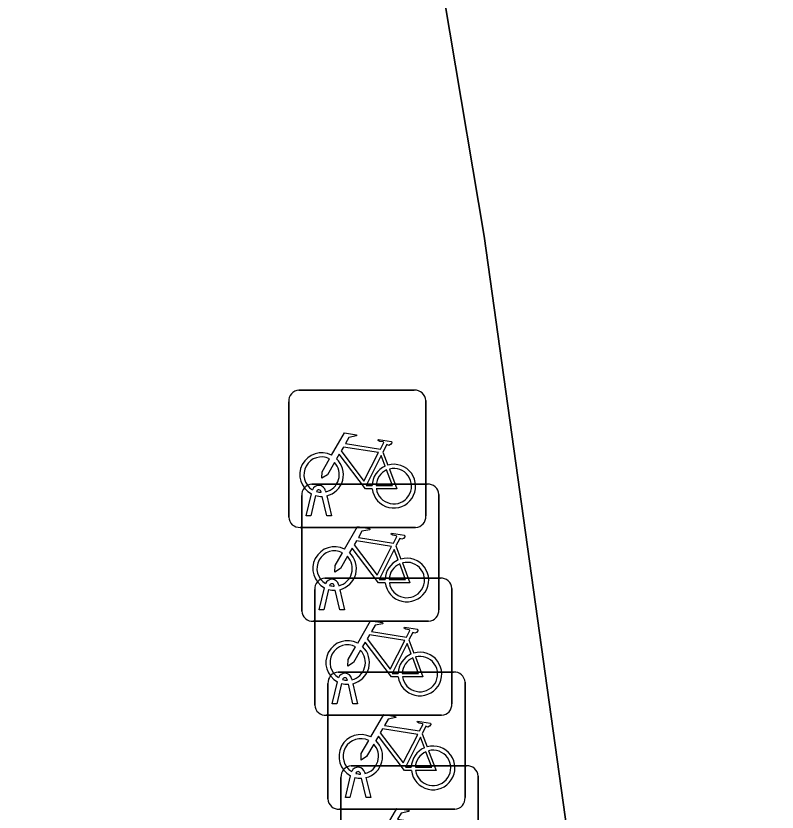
# Model space of a CAD drawing. Extents: x 160554 to 161248, y 385329 to 386506.
# Drawn here: x 161049.27 to 161054.82, y 386439.23 to 386445.03 of the extents above; entities that cross this region are included whole.
import ezdxf

# ---------------------------------------------------------------- set-up
doc = ezdxf.new("R2010")
doc.units = 0
for name, color, linetype in [('IMGEO_Fietsenrek', 7, 'Continuous'), ('IMGEO_Rijbaan_regionaal_gesloten', 7, 'Continuous'), ('IMGEO_Voetpad_open', 7, 'Continuous')]:
    doc.layers.add(name, color=color, linetype=linetype)

msp = doc.modelspace()

# ---------------------------------------------------------------- linework, layer by layer
at = {"layer": 'IMGEO_Fietsenrek'}
for p, q in [((161051.3339, 386442.2985), (161052.1748, 386442.2985)), ((161052.1748, 386442.2985), (161051.3339, 386442.2985)), ((161051.2595, 386441.3739), (161051.2595, 386442.2148)), ((161051.2595, 386442.2148), (161051.2595, 386441.3739)), ((161052.2585, 386442.2241), (161052.2585, 386441.3832)), ((161052.2585, 386441.3832), (161052.2585, 386442.2241)), ((161051.9462, 386441.8482), (161051.9825, 386441.753)), ((161051.4289, 386441.6145), (161052.2698, 386441.6145)), ((161052.2698, 386441.6145), (161051.4289, 386441.6145)), ((161051.3865, 386441.3833), (161051.4248, 386441.5433)), ((161051.4969, 386441.5549), (161051.4959, 386441.5592)), ((161051.5276, 386441.5664), (161051.5294, 386441.5585)), ((161052.3535, 386441.5401), (161052.3535, 386440.6992)), ((161052.3535, 386440.6992), (161052.3535, 386441.5401)), ((161051.3545, 386440.6899), (161051.3545, 386441.5308)), ((161051.3545, 386441.5308), (161051.3545, 386440.6899)), ((161051.4552, 386441.5311), (161051.4199, 386441.3833)), ((161051.538, 386441.3833), (161051.5041, 386441.525)), ((161051.5364, 386441.5293), (161051.5714, 386441.3833)), ((161051.4199, 386441.3833), (161051.3865, 386441.3833)), ((161051.5714, 386441.3833), (161051.538, 386441.3833)), ((161052.1841, 386441.2995), (161051.3432, 386441.2995)), ((161051.3432, 386441.2995), (161052.1841, 386441.2995)), ((161052.0412, 386441.1642), (161052.0775, 386441.069)), ((161051.5239, 386440.9295), (161052.3648, 386440.9295)), ((161052.3648, 386440.9295), (161051.5239, 386440.9295)), ((161051.4495, 386440.0049), (161051.4495, 386440.8458)), ((161051.4495, 386440.8458), (161051.4495, 386440.0049)), ((161051.4815, 386440.6993), (161051.5198, 386440.8593)), ((161051.5502, 386440.8471), (161051.5149, 386440.6993)), ((161051.5919, 386440.8709), (161051.5909, 386440.8752)), ((161051.633, 386440.6993), (161051.5991, 386440.841)), ((161051.6226, 386440.8824), (161051.6244, 386440.8745)), ((161051.6314, 386440.8453), (161051.6664, 386440.6993)), ((161052.4485, 386440.8551), (161052.4485, 386440.0142)), ((161052.4485, 386440.0142), (161052.4485, 386440.8551)), ((161051.5149, 386440.6993), (161051.4815, 386440.6993)), ((161051.6664, 386440.6993), (161051.633, 386440.6993)), ((161052.2791, 386440.6155), (161051.4382, 386440.6155)), ((161051.4382, 386440.6155), (161052.2791, 386440.6155)), ((161052.1362, 386440.4792), (161052.1725, 386440.384)), ((161051.6199, 386440.2455), (161052.4608, 386440.2455)), ((161052.4608, 386440.2455), (161051.6199, 386440.2455)), ((161051.5455, 386439.3209), (161051.5455, 386440.1618)), ((161051.5455, 386440.1618), (161051.5455, 386439.3209)), ((161051.5765, 386440.0143), (161051.6148, 386440.1743)), ((161051.6452, 386440.1621), (161051.6099, 386440.0143)), ((161051.6869, 386440.1859), (161051.6859, 386440.1902)), ((161051.728, 386440.0143), (161051.6941, 386440.156)), ((161051.7176, 386440.1974), (161051.7194, 386440.1895)), ((161051.7264, 386440.1603), (161051.7614, 386440.0143)), ((161052.5445, 386440.1711), (161052.5445, 386439.3302)), ((161052.5445, 386439.3302), (161052.5445, 386440.1711)), ((161051.6099, 386440.0143), (161051.5765, 386440.0143)), ((161051.7614, 386440.0143), (161051.728, 386440.0143)), ((161052.3741, 386439.9305), (161051.5332, 386439.9305)), ((161051.5332, 386439.9305), (161052.3741, 386439.9305)), ((161052.2322, 386439.7952), (161052.2685, 386439.7)), ((161051.7149, 386439.5615), (161052.5558, 386439.5615)), ((161052.5558, 386439.5615), (161051.7149, 386439.5615)), ((161051.7829, 386439.5019), (161051.7819, 386439.5062)), ((161051.8136, 386439.5134), (161051.8154, 386439.5055)), ((161051.6405, 386438.6369), (161051.6405, 386439.4778)), ((161051.6405, 386439.4778), (161051.6405, 386438.6369)), ((161051.6725, 386439.3303), (161051.7108, 386439.4903)), ((161051.7412, 386439.4781), (161051.7059, 386439.3303)), ((161051.824, 386439.3303), (161051.7901, 386439.472)), ((161051.8224, 386439.4763), (161051.8574, 386439.3303)), ((161052.6395, 386439.4871), (161052.6395, 386438.6462)), ((161052.6395, 386438.6462), (161052.6395, 386439.4871)), ((161051.7059, 386439.3303), (161051.6725, 386439.3303)), ((161051.8574, 386439.3303), (161051.824, 386439.3303)), ((161052.4701, 386439.2465), (161051.6292, 386439.2465)), ((161051.6292, 386439.2465), (161052.4701, 386439.2465))]:
    msp.add_line(p, q, dxfattribs=at)
for points in [[(161051.5721, 386441.8252), (161051.6668, 386441.9887), (161051.753, 386441.9749), (161051.7547, 386441.9662), (161051.6986, 386441.9553), (161051.6724, 386441.91), (161051.9276, 386441.8692)], [(161051.9276, 386441.8692), (161051.9526, 386441.918), (161051.9475, 386441.922), (161051.9243, 386441.9257), (161051.9116, 386441.9332), (161051.9106, 386441.9363), (161051.9128, 386441.9409), (161052.0076, 386441.9258), (161052.0099, 386441.9155), (161052.0005, 386441.9031), (161051.9881, 386441.8967), (161051.9736, 386441.9029), (161051.9462, 386441.8482)], [(161051.9147, 386441.844), (161051.6579, 386441.885), (161051.6412, 386441.8562), (161051.8082, 386441.6359), (161051.9147, 386441.844)], [(161051.8678, 386441.5805), (161051.8181, 386441.5806), (161051.6274, 386441.8323), (161051.6084, 386441.7995)], [(161051.5928, 386441.7727), (161051.5412, 386441.6835), (161051.5013, 386441.6575), (161051.5025, 386441.705), (161051.557, 386441.7992)], [(161051.9627, 386441.746), (161051.9334, 386441.8228), (161051.824, 386441.6047), (161051.8667, 386441.6046)], [(161051.8967, 386441.6045), (161052.0166, 386441.6043), (161051.9734, 386441.7179)], [(161051.9932, 386441.7248), (161052.0482, 386441.5802), (161051.8981, 386441.5805)], [(161051.6671, 386441.1412), (161051.7618, 386441.3047), (161051.848, 386441.2909), (161051.8497, 386441.2822), (161051.7936, 386441.2713), (161051.7674, 386441.226), (161052.0226, 386441.1852)], [(161052.0226, 386441.1852), (161052.0476, 386441.234), (161052.0425, 386441.238), (161052.0193, 386441.2417), (161052.0066, 386441.2492), (161052.0056, 386441.2523), (161052.0078, 386441.2569), (161052.1026, 386441.2418), (161052.1049, 386441.2315), (161052.0955, 386441.2191), (161052.0831, 386441.2127), (161052.0686, 386441.2189), (161052.0412, 386441.1642)], [(161052.0097, 386441.16), (161051.7529, 386441.201), (161051.7362, 386441.1722), (161051.9032, 386440.9519), (161052.0097, 386441.16)], [(161051.9628, 386440.8965), (161051.9131, 386440.8966), (161051.7224, 386441.1483), (161051.7034, 386441.1155)], [(161052.0577, 386441.062), (161052.0284, 386441.1388), (161051.919, 386440.9207), (161051.9617, 386440.9206)], [(161051.6878, 386441.0887), (161051.6362, 386440.9995), (161051.5963, 386440.9735), (161051.5975, 386441.021), (161051.652, 386441.1152)], [(161051.9917, 386440.9205), (161052.1116, 386440.9203), (161052.0684, 386441.0339)], [(161052.0882, 386441.0408), (161052.1432, 386440.8962), (161051.9931, 386440.8965)], [(161051.7621, 386440.4562), (161051.8568, 386440.6197), (161051.943, 386440.6059), (161051.9447, 386440.5972), (161051.8886, 386440.5863), (161051.8624, 386440.541), (161052.1176, 386440.5002)], [(161052.1176, 386440.5002), (161052.1426, 386440.549), (161052.1375, 386440.553), (161052.1143, 386440.5567), (161052.1016, 386440.5642), (161052.1006, 386440.5673), (161052.1028, 386440.5719), (161052.1976, 386440.5568), (161052.1999, 386440.5465), (161052.1905, 386440.5341), (161052.1781, 386440.5277), (161052.1636, 386440.5339), (161052.1362, 386440.4792)], [(161052.1047, 386440.475), (161051.8479, 386440.516), (161051.8312, 386440.4872), (161051.9982, 386440.2669), (161052.1047, 386440.475)], [(161052.0578, 386440.2115), (161052.0081, 386440.2116), (161051.8174, 386440.4633), (161051.7984, 386440.4305)], [(161052.1527, 386440.377), (161052.1234, 386440.4538), (161052.014, 386440.2357), (161052.0567, 386440.2356)], [(161051.7828, 386440.4037), (161051.7312, 386440.3145), (161051.6913, 386440.2885), (161051.6925, 386440.336), (161051.747, 386440.4302)], [(161052.0867, 386440.2355), (161052.2066, 386440.2353), (161052.1634, 386440.3489)], [(161052.1832, 386440.3558), (161052.2382, 386440.2112), (161052.0881, 386440.2115)], [(161051.8581, 386439.7722), (161051.9528, 386439.9357), (161052.039, 386439.9219), (161052.0407, 386439.9132), (161051.9846, 386439.9023), (161051.9584, 386439.857), (161052.2136, 386439.8162)], [(161052.2136, 386439.8162), (161052.2386, 386439.865), (161052.2335, 386439.869), (161052.2103, 386439.8727), (161052.1976, 386439.8802), (161052.1966, 386439.8833), (161052.1988, 386439.8879), (161052.2936, 386439.8728), (161052.2959, 386439.8625), (161052.2865, 386439.8501), (161052.2741, 386439.8437), (161052.2596, 386439.8499), (161052.2322, 386439.7952)], [(161052.2007, 386439.791), (161051.9439, 386439.832), (161051.9272, 386439.8032), (161052.0942, 386439.5829), (161052.2007, 386439.791)], [(161051.8788, 386439.7197), (161051.8272, 386439.6305), (161051.7873, 386439.6045), (161051.7885, 386439.652), (161051.843, 386439.7462)], [(161052.1538, 386439.5275), (161052.1041, 386439.5276), (161051.9134, 386439.7793), (161051.8944, 386439.7465)], [(161052.2487, 386439.693), (161052.2194, 386439.7698), (161052.11, 386439.5517), (161052.1527, 386439.5516)], [(161052.1827, 386439.5515), (161052.3026, 386439.5513), (161052.2594, 386439.6649)], [(161052.2792, 386439.6718), (161052.3342, 386439.5272), (161052.1841, 386439.5275)], [(161051.9531, 386439.0882), (161052.0478, 386439.2517), (161052.134, 386439.2379), (161052.1357, 386439.2292), (161052.0796, 386439.2183), (161052.0534, 386439.173), (161052.3086, 386439.1322)]]:
    msp.add_lwpolyline(points, dxfattribs=at)
for centre, radius, start, end in [((161051.3372, 386442.2206), 0.0779, 92.4484, 184.28452), ((161051.3372, 386442.2206), 0.0779, 92.4484, 184.28452), ((161052.1806, 386442.2208), 0.0779, 2.4484, 94.28452), ((161052.1806, 386442.2208), 0.0779, 2.4484, 94.28452), ((161051.4991, 386441.6839), 0.159, 62.67661, 242.13685), ((161051.4991, 386441.6839), 0.129, 63.31916, 238.90302), ((161051.4991, 386441.6839), 0.129, 283.60429, 43.43025), ((161051.4991, 386441.6839), 0.159, 283.5766, 46.60424), ((161052.0257, 386441.5999), 0.159, 113.3408, 178.32165), ((161052.0257, 386441.5999), 0.159, 187.0065, 105.77075), ((161052.0257, 386441.5999), 0.129, 113.92302, 177.95563), ((161052.0257, 386441.5999), 0.129, 188.67146, 104.58832), ((161051.4322, 386441.5366), 0.0779, 92.4484, 184.28452), ((161051.4322, 386441.5366), 0.0779, 92.4484, 184.28452), ((161051.4789, 386441.5553), 0.0499, 12.8025, 158.69338), ((161052.2756, 386441.5368), 0.0779, 2.4484, 94.28452), ((161052.2756, 386441.5368), 0.0779, 2.4484, 94.28452), ((161051.4789, 386441.5553), 0.0174, 12.8025, 163.45023), ((161051.4991, 386441.6839), 0.129, 253.41502, 269.02044), ((161051.4991, 386441.6839), 0.159, 253.99666, 271.78671), ((161051.3374, 386441.3772), 0.0779, 182.4484, 274.28452), ((161051.3374, 386441.3772), 0.0779, 182.4484, 274.28452), ((161052.1808, 386441.3774), 0.0779, 272.4484, 4.28452), ((161052.1808, 386441.3774), 0.0779, 272.4484, 4.28452), ((161051.5941, 386440.9999), 0.159, 62.67661, 242.13685), ((161051.5941, 386440.9999), 0.129, 63.31916, 238.90302), ((161051.5941, 386440.9999), 0.129, 283.60429, 43.43025), ((161051.5941, 386440.9999), 0.159, 283.5766, 46.60424), ((161052.1207, 386440.9159), 0.159, 187.0065, 105.77075), ((161052.1207, 386440.9159), 0.159, 113.3408, 178.32165), ((161052.1207, 386440.9159), 0.129, 113.92302, 177.95563), ((161052.1207, 386440.9159), 0.129, 188.67146, 104.58832), ((161051.5272, 386440.8516), 0.0779, 92.4484, 184.28452), ((161051.5272, 386440.8516), 0.0779, 92.4484, 184.28452), ((161051.5739, 386440.8713), 0.0499, 12.8025, 158.69338), ((161052.3706, 386440.8518), 0.0779, 2.4484, 94.28452), ((161052.3706, 386440.8518), 0.0779, 2.4484, 94.28452), ((161051.5941, 386440.9999), 0.159, 253.99666, 271.78671), ((161051.5739, 386440.8713), 0.0174, 12.8025, 163.45023), ((161051.5941, 386440.9999), 0.129, 253.41502, 269.02044), ((161051.4324, 386440.6932), 0.0779, 182.4484, 274.28452), ((161051.4324, 386440.6932), 0.0779, 182.4484, 274.28452), ((161052.2758, 386440.6934), 0.0779, 272.4484, 4.28452), ((161052.2758, 386440.6934), 0.0779, 272.4484, 4.28452), ((161051.6891, 386440.3149), 0.159, 62.67661, 242.13685), ((161051.6891, 386440.3149), 0.129, 63.31916, 238.90302), ((161051.6891, 386440.3149), 0.129, 283.60429, 43.43025), ((161051.6891, 386440.3149), 0.159, 283.5766, 46.60424), ((161052.2157, 386440.2309), 0.159, 113.3408, 178.32165), ((161052.2157, 386440.2309), 0.159, 187.0065, 105.77075), ((161052.2157, 386440.2309), 0.129, 113.92302, 177.95563), ((161052.2157, 386440.2309), 0.129, 188.67146, 104.58832), ((161051.6232, 386440.1676), 0.0779, 92.4484, 184.28452), ((161051.6232, 386440.1676), 0.0779, 92.4484, 184.28452), ((161051.6689, 386440.1863), 0.0499, 12.8025, 158.69338), ((161051.6689, 386440.1863), 0.0174, 12.8025, 163.45023), ((161052.4666, 386440.1678), 0.0779, 2.4484, 94.28452), ((161052.4666, 386440.1678), 0.0779, 2.4484, 94.28452), ((161051.6891, 386440.3149), 0.159, 253.99666, 271.78671), ((161051.6891, 386440.3149), 0.129, 253.41502, 269.02044), ((161051.5274, 386440.0082), 0.0779, 182.4484, 274.28452), ((161051.5274, 386440.0082), 0.0779, 182.4484, 274.28452), ((161052.3708, 386440.0084), 0.0779, 272.4484, 4.28452), ((161052.3708, 386440.0084), 0.0779, 272.4484, 4.28452), ((161051.7851, 386439.6309), 0.159, 62.67661, 242.13685), ((161051.7851, 386439.6309), 0.129, 63.31916, 238.90302), ((161051.7851, 386439.6309), 0.159, 283.5766, 46.60424), ((161051.7851, 386439.6309), 0.129, 283.60429, 43.43025), ((161052.3117, 386439.5469), 0.159, 113.3408, 178.32165), ((161052.3117, 386439.5469), 0.159, 187.0065, 105.77075), ((161052.3117, 386439.5469), 0.129, 113.92302, 177.95563), ((161052.3117, 386439.5469), 0.129, 188.67146, 104.58832), ((161052.5616, 386439.4838), 0.0779, 2.4484, 94.28452), ((161052.5616, 386439.4838), 0.0779, 2.4484, 94.28452), ((161051.7182, 386439.4836), 0.0779, 92.4484, 184.28452), ((161051.7182, 386439.4836), 0.0779, 92.4484, 184.28452), ((161051.7649, 386439.5023), 0.0499, 12.8025, 158.69338), ((161051.7649, 386439.5023), 0.0174, 12.8025, 163.45023), ((161051.7851, 386439.6309), 0.129, 253.41502, 269.02044), ((161051.7851, 386439.6309), 0.159, 253.99666, 271.78671), ((161052.4668, 386439.3244), 0.0779, 272.4484, 4.28452), ((161052.4668, 386439.3244), 0.0779, 272.4484, 4.28452), ((161051.6234, 386439.3242), 0.0779, 182.4484, 274.28452), ((161051.6234, 386439.3242), 0.0779, 182.4484, 274.28452)]:
    msp.add_arc(centre, radius, start, end, dxfattribs=at)
at = {"layer": 'IMGEO_Rijbaan_regionaal_gesloten'}
msp.add_lwpolyline([(161060.304, 386413.14), (161058.684, 386425.193), (161055.971, 386445.969), (161055.924, 386446.282), (161055.221, 386451.616), (161051.415, 386451.317), (161052.183, 386446.396), (161052.683, 386443.422), (161053.876, 386434.872), (161057.798, 386405.716)], dxfattribs=at)
at = {"layer": 'IMGEO_Voetpad_open'}
msp.add_lwpolyline([(161047.433, 386445.026), (161048.201, 386441.919), (161049.75, 386434.285), (161053.876, 386434.872), (161052.683, 386443.422), (161052.183, 386446.396), (161051.415, 386451.317)], dxfattribs=at)

doc.saveas('drawing.dxf')
